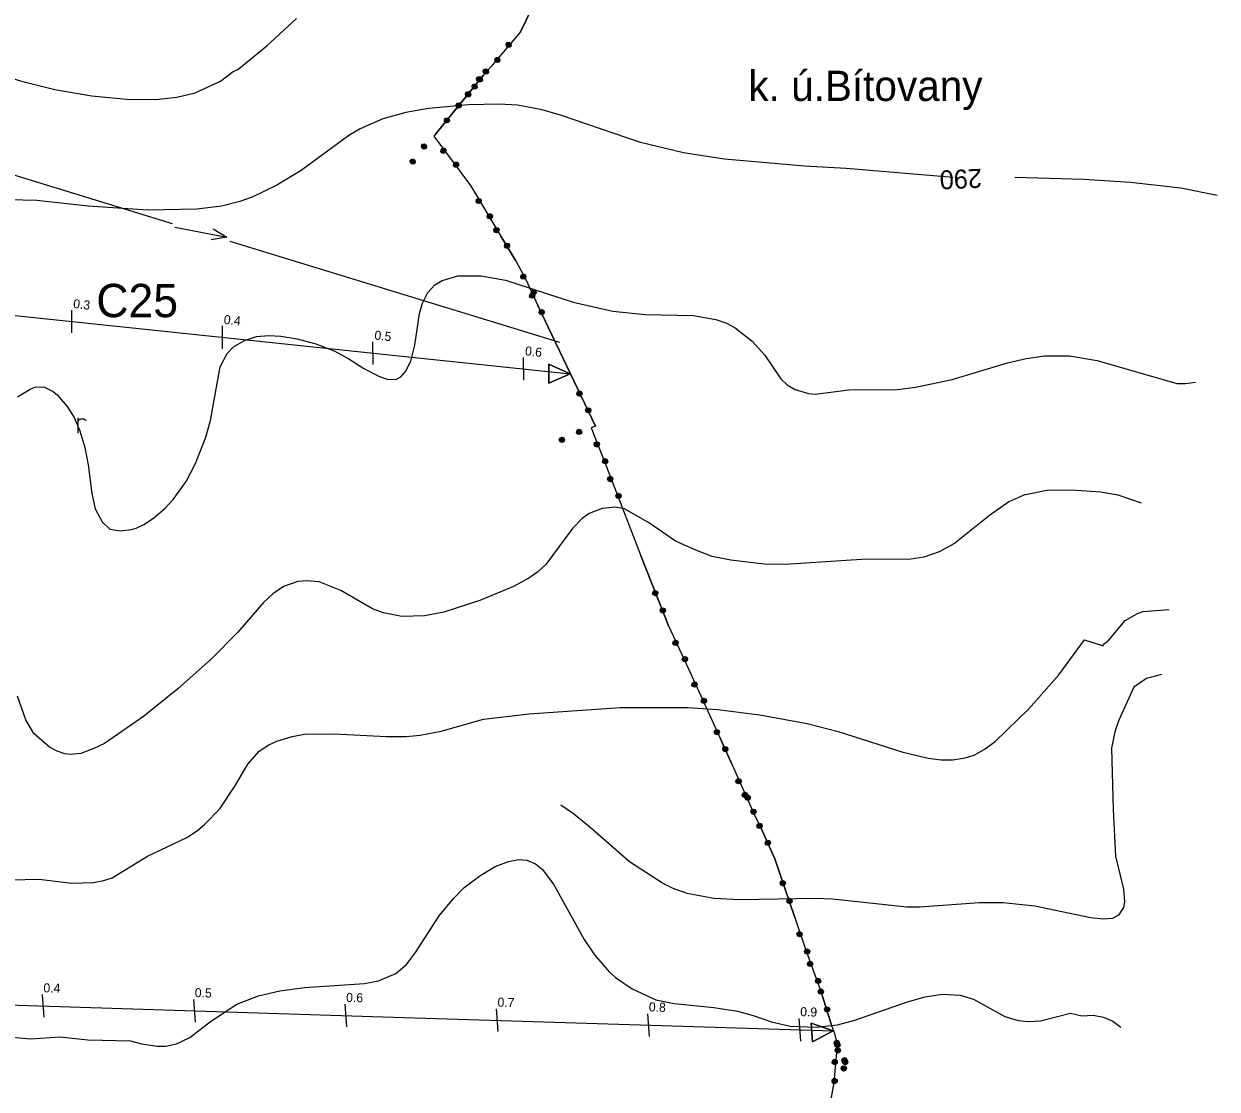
# Model space of a CAD drawing. Extents: x -645676 to -642474, y -1077513 to -1072613.
# Drawn here: x -643752 to -642964, y -1076485 to -1075781 of the extents above; entities that cross this region are included whole.
import ezdxf

# ---------------------------------------------------------------- set-up
doc = ezdxf.new("R2010")
doc.units = 0
for name, color, linetype in [('Kanalizace', 7, 'Continuous'), ('katastr_ln___zem____popis', 7, 'Continuous'), ('KULTURY_STAV', 7, 'Continuous'), ('KULTURY_ZNACKY', 7, 'Continuous'), ('OBVOD_PU', 7, 'Continuous'), ('PC_NAVRH', 7, 'Continuous'), ('PC_POPIS_NAVRH', 7, 'Continuous'), ('PC_STAN_NAVRH', 7, 'Continuous'), ('SPRAV_HR_STAV', 7, 'Continuous'), ('VODOVOD', 7, 'Continuous'), ('VRSTEVNICE', 7, 'Continuous'), ('Vrstevnice_zd_razn_n____popis', 7, 'Continuous')]:
    doc.layers.add(name, color=color, linetype=linetype)

# ---------------------------------------------------------------- blocks, each defined once
blk = doc.blocks.new('$944')
blk.add_line((0, 1.5), (0, -1.5))
blk = doc.blocks.new('$920')
for points in [[(0, 0), (-2.8, 1.25), (-2.8, -1.25), (0, 0)], [(-2.8, 1.25), (0, 0), (-2.8, -1.25), (-2.8, 1.25)]]:
    blk.add_lwpolyline(points)
blk = doc.blocks.new('$479')
for points in [[(0, 0), (0, 1.27), (0, 2)], [(0, 1.6), (0.1, 1.73), (0.23, 1.84), (0.37, 1.89), (0.6, 1.9), (0.77, 1.87), (0.87, 1.8), (0.96, 1.7), (1, 1.6)]]:
    blk.add_lwpolyline(points)
blk = doc.blocks.new('6$1520')
blk.add_line((-3.5, 0), (3.5, 0))
blk.add_lwpolyline([(1.5, 0.75), (3.5, 0), (1.5, -0.75)])
blk = doc.blocks.new('2$0620')
for points in [[(-1.07, 0.32), (-0.88, 0.13), (-0.88, -0.14), (-1.07, -0.33), (-1.34, -0.33), (-1.53, -0.14), (-1.53, 0.13), (-1.34, 0.32), (-1.07, 0.32), (-1.08, 0.28), (-1.32, 0.28), (-1.4, 0.2), (-1, 0.2), (-0.92, 0.12), (-1.48, 0.12), (-1.48, 0.04), (-0.92, 0.04), (-0.92, -0.04), (-1.48, -0.04), (-1.48, -0.12), (-0.92, -0.12), (-1, -0.2), (-1.4, -0.2), (-1.32, -0.28), (-1.08, -0.28)], [(1.43, 0.32), (1.62, 0.13), (1.62, -0.14), (1.43, -0.33), (1.16, -0.33), (0.97, -0.14), (0.97, 0.13), (1.16, 0.32), (1.43, 0.32), (1.4, 0.28), (1.16, 0.28), (1.08, 0.2), (1.48, 0.2), (1.56, 0.12), (1, 0.12), (1, 0.04), (1.56, 0.04), (1.56, -0.04), (1, -0.04), (1, -0.12), (1.56, -0.12), (1.48, -0.2), (1.08, -0.2), (1.16, -0.28), (1.4, -0.28)]]:
    blk.add_lwpolyline(points)

msp = doc.modelspace()

# ---------------------------------------------------------------- linework, layer by layer
at = {"layer": 'Kanalizace'}
msp.add_line((-643403.12, -1075990.12), (-643398.17, -1075991.64), dxfattribs=at)
at = {"layer": 'KULTURY_STAV'}
msp.add_lwpolyline([(-643405.33, -1075748.28), (-643423.89, -1075786.78), (-643438.9, -1075804.38), (-643443.3, -1075809.53), (-643448.19, -1075815.25), (-643465.68, -1075836.71), (-643479.75, -1075853.96), (-643481.14, -1075855.58), (-643456.86, -1075888.24), (-643436.94, -1075921.72), (-643426.92, -1075937.89), (-643420.31, -1075950.26), (-643412.47, -1075967.49), (-643374.33, -1076047.15), (-643377.28, -1076048.3), (-643368.18, -1076071.13), (-643344.67, -1076132.14), (-643325.81, -1076179.58), (-643313.16, -1076207), (-643291.88, -1076253.75), (-643284.04, -1076270.95), (-643269.66, -1076302.9), (-643265.23, -1076312.29), (-643255.95, -1076332.99), (-643242.67, -1076371.67), (-643236.1, -1076391.31), (-643224.77, -1076422.26), (-643218.26, -1076443.49), (-643217.8, -1076444.82), (-643216.61, -1076448.23), (-643214.76, -1076455.76), (-643217.03, -1076480.59), (-643223.78, -1076519.44)], dxfattribs=at)
at = {"layer": 'OBVOD_PU'}
msp.add_lwpolyline([(-643405.33, -1075748.28), (-643423.89, -1075786.78), (-643438.9, -1075804.38), (-643443.3, -1075809.53), (-643448.19, -1075815.25), (-643465.68, -1075836.71), (-643479.75, -1075853.96), (-643481.14, -1075855.58), (-643456.86, -1075888.24), (-643436.94, -1075921.72), (-643426.92, -1075937.89), (-643420.31, -1075950.26), (-643412.47, -1075967.49), (-643374.33, -1076047.15), (-643377.28, -1076048.3), (-643368.18, -1076071.13), (-643344.67, -1076132.14), (-643325.81, -1076179.58), (-643313.16, -1076207), (-643291.88, -1076253.75), (-643284.04, -1076270.95), (-643269.66, -1076302.9), (-643265.23, -1076312.29), (-643255.95, -1076332.99), (-643242.67, -1076371.67), (-643236.1, -1076391.31), (-643224.77, -1076422.26), (-643218.26, -1076443.49), (-643217.8, -1076444.82), (-643216.61, -1076448.23), (-643214.76, -1076455.76), (-643217.03, -1076480.59), (-643223.78, -1076519.44)], dxfattribs=at)
at = {"layer": 'PC_NAVRH'}
for points in [[(-644018.72, -1075946.6), (-643940.33, -1075954.94), (-643644.36, -1075986.03), (-643391.14, -1076012.49)], [(-644139, -1076416.84), (-643996.94, -1076421.9), (-643507.65, -1076437.43), (-643217.45, -1076446.55)]]:
    msp.add_lwpolyline(points, dxfattribs=at)
at = {"layer": 'SPRAV_HR_STAV'}
for p, q in [((-643423.89, -1075786.78), (-643405.33, -1075748.28)), ((-643423.89, -1075786.78), (-643438.9, -1075804.38)), ((-643438.9, -1075804.38), (-643443.3, -1075809.53)), ((-643443.3, -1075809.53), (-643448.19, -1075815.25)), ((-643465.68, -1075836.71), (-643448.19, -1075815.25)), ((-643479.75, -1075853.96), (-643465.68, -1075836.71)), ((-643479.75, -1075853.96), (-643481.14, -1075855.58)), ((-643481.14, -1075855.58), (-643456.86, -1075888.24)), ((-643456.86, -1075888.24), (-643436.94, -1075921.72)), ((-643426.92, -1075937.89), (-643436.94, -1075921.72)), ((-643426.92, -1075937.89), (-643420.31, -1075950.26)), ((-643420.31, -1075950.26), (-643412.47, -1075967.49)), ((-643374.33, -1076047.15), (-643412.47, -1075967.49)), ((-643374.33, -1076047.15), (-643377.28, -1076048.3)), ((-643377.28, -1076048.3), (-643368.18, -1076071.13)), ((-643368.18, -1076071.13), (-643344.67, -1076132.14)), ((-643325.81, -1076179.58), (-643344.67, -1076132.14)), ((-643325.81, -1076179.58), (-643313.16, -1076207)), ((-643313.16, -1076207), (-643291.88, -1076253.75)), ((-643284.04, -1076270.95), (-643291.88, -1076253.75)), ((-643284.04, -1076270.95), (-643269.66, -1076302.9)), ((-643265.23, -1076312.29), (-643269.66, -1076302.9)), ((-643255.95, -1076332.99), (-643265.23, -1076312.29)), ((-643242.67, -1076371.67), (-643255.95, -1076332.99)), ((-643242.67, -1076371.67), (-643236.1, -1076391.31)), ((-643236.1, -1076391.31), (-643224.77, -1076422.26)), ((-643218.26, -1076443.49), (-643224.77, -1076422.26)), ((-643218.26, -1076443.49), (-643217.8, -1076444.82)), ((-643217.8, -1076444.82), (-643216.61, -1076448.23)), ((-643216.61, -1076448.23), (-643214.76, -1076455.76)), ((-643214.76, -1076455.76), (-643217.03, -1076480.59)), ((-643217.03, -1076480.59), (-643223.78, -1076519.44))]:
    msp.add_line(p, q, dxfattribs=at)
at = {"layer": 'VODOVOD'}
for p, q in [((-644093.73, -1075778.28), (-643653.95, -1075913.18)), ((-643615.71, -1075924.91), (-643403.12, -1075990.12))]:
    msp.add_line(p, q, dxfattribs=at)
at = {"layer": 'VRSTEVNICE'}
for points in [[(-643871.22, -1075773.42), (-643848.34, -1075781.82), (-643812.42, -1075798.62), (-643779.98, -1075811.07), (-643753.34, -1075819.33), (-643731.32, -1075824.83), (-643706.99, -1075829.03), (-643684.11, -1075831.2), (-643664.7, -1075831.35), (-643650.8, -1075829.9), (-643638.64, -1075827), (-643621.84, -1075819.18), (-643613.58, -1075812.81), (-643610.54, -1075811.51), (-643591.28, -1075795.87), (-643571.73, -1075777.91)], [(-643138.18, -1075882.9), (-643208.81, -1075876.97), (-643236.32, -1075875.52), (-643289.04, -1075870.88), (-643316.27, -1075866.54), (-643344.65, -1075859.73), (-643397.36, -1075841.77), (-643409.53, -1075838.15), (-643425.75, -1075835.11), (-643437.91, -1075834.39), (-643458.19, -1075834.97), (-643484.55, -1075837.43), (-643499.61, -1075839.89), (-643514.67, -1075844.24), (-643529.73, -1075850.75), (-643537.26, -1075855.24), (-643568.69, -1075878.27), (-643584.76, -1075887.97), (-643600.98, -1075895.94), (-643609.09, -1075898.83), (-643621.26, -1075901.73), (-643637.48, -1075903.76), (-643669.92, -1075904.48), (-643709.31, -1075901.88), (-643743.2, -1075898.11), (-643762.02, -1075897.68)], [(-642963.84, -1075894.75), (-642987.81, -1075889.86), (-643021.05, -1075886.18), (-643051.82, -1075884.21), (-643097.43, -1075882.92)], [(-643755.94, -1076027.87), (-643747.25, -1076022.51), (-643743.92, -1076021.21), (-643738.27, -1076021.35), (-643732.48, -1076024.25), (-643729.58, -1076026.57), (-643723.21, -1076034.24), (-643718.58, -1076041.48), (-643714.81, -1076050.17), (-643711.63, -1076061.18), (-643709.31, -1076072.76), (-643706.85, -1076091.59), (-643704.68, -1076101.73), (-643700.04, -1076110.42), (-643694.97, -1076115.2), (-643687.88, -1076116.21), (-643680.66, -1076115.42), (-643677.74, -1076114.62), (-643672.67, -1076112.16), (-643666.15, -1076107.81), (-643658.48, -1076101.29), (-643653.12, -1076095.65), (-643644.57, -1076083.77), (-643638.49, -1076071.75), (-643631.54, -1076054.37), (-643628.5, -1076043.51), (-643622.13, -1076007.89), (-643617.64, -1075999.2), (-643613.44, -1075994.85), (-643606.2, -1075990.51), (-643598.09, -1075987.9), (-643589.98, -1075987.32), (-643582.16, -1075987.61), (-643571.3, -1075989.49), (-643558.99, -1075992.68), (-643546.53, -1075997.6), (-643537.12, -1076002.67), (-643527.27, -1076009.04), (-643516.99, -1076014.4), (-643511.19, -1076016.28), (-643505.69, -1076016.14), (-643502.79, -1076014.55), (-643499.75, -1076011.07), (-643496.28, -1076004.12), (-643493.53, -1075993.69), (-643490.63, -1075972.84), (-643488.6, -1075965.89), (-643485.13, -1075958.94), (-643480.35, -1075953.87), (-643475.57, -1075950.97), (-643465.14, -1075947.93), (-643449.79, -1075947.78), (-643433.86, -1075950.68), (-643388.97, -1075965.31), (-643362.9, -1075971.1), (-643341.46, -1075973.42), (-643309.6, -1075974.14), (-643294.83, -1075976.6), (-643287.88, -1075979.21), (-643282.09, -1075982.25), (-643270.79, -1075991.09), (-643262.54, -1076000.21), (-643251.96, -1076015.85), (-643247.76, -1076019.76), (-643242.41, -1076022.95), (-643233.72, -1076025.55), (-643229.37, -1076025.99), (-643207.07, -1076023.24), (-643175.21, -1076022.95), (-643163.04, -1076021.5), (-643138.71, -1076016.28), (-643102.22, -1076005.28), (-643090.05, -1076002.38), (-643077.89, -1076000.79), (-643061.38, -1076000.64), (-643043.13, -1076003.68), (-642990.42, -1076018.89), (-642984.62, -1076019.03), (-642978.13, -1076018.04)], [(-643013.89, -1076098.07), (-643029.23, -1076092.75), (-643040.82, -1076090.72), (-643056.75, -1076089.56), (-643075.21, -1076089.52), (-643091.5, -1076092.75), (-643101.35, -1076097.24), (-643114.09, -1076106.22), (-643137.27, -1076124.75), (-643147.4, -1076130.11), (-643157.54, -1076133.59), (-643166.09, -1076135.04), (-643198.67, -1076135.18), (-643249.07, -1076138.51), (-643262.97, -1076138.22), (-643284.98, -1076135.76), (-643297.39, -1076133.2), (-643308.16, -1076129.1), (-643321.48, -1076123.02), (-643338.6, -1076111.31), (-643355.22, -1076101.73), (-643361.16, -1076100.57), (-643369.85, -1076101.44), (-643378.54, -1076104.77), (-643383.03, -1076108.1), (-643389.4, -1076114.76), (-643407.07, -1076138.51), (-643412.43, -1076143.29), (-643418.36, -1076147.49), (-643428.5, -1076153), (-643450.8, -1076162.41), (-643474.41, -1076170.08), (-643487.3, -1076172.4), (-643502.11, -1076172.89), (-643514.38, -1076170.52), (-643521.62, -1076167.91), (-643542.48, -1076155.75), (-643556.7, -1076150.01), (-643565.07, -1076149.37), (-643570.86, -1076149.81), (-643580.42, -1076153.14), (-643587.37, -1076157.92), (-643593.45, -1076163.57), (-643610.54, -1076183.26), (-643627.78, -1076200.93), (-643650.08, -1076220.63), (-643672.81, -1076238.87), (-643698.59, -1076256.69), (-643705.54, -1076260.16), (-643714.23, -1076263.35)], [(-643110.47, -1076255.38), (-643088.17, -1076233.95), (-643068.33, -1076211.36), (-643051.39, -1076188.33), (-643039.04, -1076192.25), (-643038.79, -1076191.08), (-643035.75, -1076188.98), (-643024.59, -1076175.44), (-643016.48, -1076170.81), (-643013.01, -1076169.5), (-642995.53, -1076168.15)], [(-643000.52, -1076211.16), (-643010.51, -1076213.75), (-643018.82, -1076219.61), (-643028.79, -1076241.34), (-643031.5, -1076249.14), (-643033.57, -1076259.87), (-643032.4, -1076300.45), (-643031.02, -1076331.23), (-643025.66, -1076352.97), (-643025.03, -1076361.25), (-643025.75, -1076365.01), (-643029.08, -1076370.23), (-643032.99, -1076372.4), (-643038.79, -1076372.83), (-643047.48, -1076371.97), (-643084.26, -1076364.29), (-643105.12, -1076361.97), (-643120.76, -1076361.97), (-643160.15, -1076364.87), (-643168.84, -1076364.87), (-643217.79, -1076359.66), (-643229.37, -1076359.08), (-643278.9, -1076360.09), (-643296.28, -1076359.08), (-643313.81, -1076355.9), (-643322.93, -1076352.56), (-643330.17, -1076348.94), (-643351.89, -1076335.03), (-643377.96, -1076312.01), (-643388.82, -1076303.32), (-643397.22, -1076297.53)], [(-643714.23, -1076263.35), (-643721.19, -1076264.07), (-643724.66, -1076263.64), (-643729.87, -1076261.9), (-643734.94, -1076259.29), (-643745.27, -1076250.11), (-643750.44, -1076241.05), (-643755.94, -1076225.41)], [(-643760.29, -1076346.91), (-643741.75, -1076346.33), (-643720.32, -1076348.94), (-643705.83, -1076348.5), (-643698.88, -1076347.2), (-643693.52, -1076345.46), (-643670.21, -1076331.27), (-643644.28, -1076318.81), (-643637.19, -1076314.18), (-643632.26, -1076310.13), (-643622.42, -1076299.84), (-643611.99, -1076284.2), (-643603.88, -1076270.3), (-643596.35, -1076261.9), (-643590.12, -1076257.7), (-643584.76, -1076255.24), (-643574.63, -1076252.05), (-643566.52, -1076250.61), (-643546.82, -1076250.31), (-643512.64, -1076252.2), (-643499.32, -1076252.05), (-643490.05, -1076251.18), (-643476.15, -1076248.58), (-643448.34, -1076240.76), (-643418.22, -1076237.14), (-643357.97, -1076233.08), (-643313.08, -1076233.08), (-643293.67, -1076234.39), (-643265.87, -1076237.86), (-643234.59, -1076243.65), (-643214.02, -1076248.87), (-643172.02, -1076262.19), (-643154.64, -1076266.53), (-643145.96, -1076267.55), (-643138.42, -1076267.55), (-643130.31, -1076266.25), (-643124.38, -1076264.51), (-643116.99, -1076260.31), (-643110.47, -1076255.38)], [(-643767.24, -1076450.17), (-643747.25, -1076451.76), (-643728.14, -1076450.6), (-643709.47, -1076452.51), (-643681.32, -1076453.16), (-643674.12, -1076455.09), (-643663.84, -1076456.69), (-643658.04, -1076456.69), (-643651.09, -1076455.24), (-643642.11, -1076450.89), (-643628.64, -1076440.47), (-643611.12, -1076429.02), (-643596.93, -1076423.52), (-643582.74, -1076420.19), (-643566.52, -1076418.02), (-643526.84, -1076415.27), (-643517.57, -1076413.53), (-643506.27, -1076408.75), (-643499.03, -1076402.67), (-643493.09, -1076394.85), (-643477.45, -1076370.52), (-643468.04, -1076359.22), (-643460.94, -1076351.98), (-643450.08, -1076343.73), (-643440.52, -1076338.08), (-643431.83, -1076334.6), (-643424.88, -1076333.44), (-643419.67, -1076333.88), (-643413.87, -1076336.19), (-643409.53, -1076339.67), (-643402.14, -1076349.66), (-643381.87, -1076386.16), (-643374.92, -1076396.29), (-643365.36, -1076407.59), (-643361.16, -1076411.36), (-643350.15, -1076418.74), (-643334.51, -1076426.13), (-643322.35, -1076428.59), (-643296.28, -1076431.05), (-643280.64, -1076433.66), (-643270.21, -1076436.41)], [(-643270.21, -1076436.41), (-643258.05, -1076440.61), (-643245.88, -1076443.36), (-643228.5, -1076444.23), (-643214.6, -1076442.49), (-643203.01, -1076439.6), (-643168.26, -1076427.43), (-643156.67, -1076424.1), (-643145.38, -1076422.22), (-643133.5, -1076422.94), (-643124.81, -1076425.69), (-643103.96, -1076436.99), (-643095.27, -1076439.74), (-643088.32, -1076440.32), (-643080.5, -1076439.89), (-643060.65, -1076434.93), (-643053.27, -1076436.7), (-643045.74, -1076436.26), (-643038.79, -1076437.42), (-643032.65, -1076440.16), (-643027.53, -1076444.23)]]:
    msp.add_lwpolyline(points, dxfattribs=at)

# ---------------------------------------------------------------- block references
at = {"layer": 'KULTURY_ZNACKY', "xscale": 5, "yscale": 5}
msp.add_blockref('$479', (-643715.97, -1076051.72), dxfattribs=at)
at = {"layer": 'PC_STAN_NAVRH'}
for name, p, xscale, yscale, rotation in [('$944', (-643720.37, -1075978.05), 5, 5, 0.18048400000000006), ('$944', (-643620.91, -1075988.48), 4.999999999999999, 5, 0.21545300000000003), ('$944', (-643521.46, -1075998.87), 4.999999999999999, 5, 0.21545300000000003), ('$944', (-643422, -1076009.27), 4.999999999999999, 5, 0.21545300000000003), ('$920', (-643391.14, -1076012.49), 4.999999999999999, 5, 0.21545300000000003), ('$944', (-643739.22, -1076430.08), 5, 4.999999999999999, 4.436073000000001), ('$944', (-643639.27, -1076433.26), 5, 4.999999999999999, 4.436073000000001), ('$944', (-643539.32, -1076436.43), 5, 4.999999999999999, 4.436073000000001), ('$944', (-643439.37, -1076439.58), 5, 4.999999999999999, 4.453558), ('$944', (-643339.42, -1076442.72), 5, 4.999999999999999, 4.453558), ('$944', (-643239.47, -1076445.86), 5, 4.999999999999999, 4.453558), ('$920', (-643217.45, -1076446.55), 5, 4.999999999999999, 4.453558)]:
    msp.add_blockref(name, p, dxfattribs=dict(at, xscale=xscale, yscale=yscale, rotation=rotation))
at = {"layer": 'SPRAV_HR_STAV'}
for p, xscale, yscale, rotation in [((-643435.25, -1075800.1), 5, 4.999999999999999, -126.45265000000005), ((-643450.27, -1075817.69), 5, 5, -126.50418700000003), ((-643454.67, -1075822.83), 5, 5, -126.52192199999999), ((-643454.62, -1075823.14), 5, 5, 51.706777), ((-643468.69, -1075840.4), 5.000000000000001, 4.999999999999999, 51.684104), ((-643491.15, -1075867.24), 5.000000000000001, 4.999999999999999, -126.62716300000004), ((-643470.7, -1075869.62), 5, 5.000000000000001, -48.02059900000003), ((-643447.91, -1075903.28), 5, 5.000000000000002, -53.99900000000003), ((-643436.14, -1075923.01), 5, 5, 123.910638), ((-643418.67, -1075953.32), 5, 5, -56.678716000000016), ((-643413.06, -1075966.19), 5, 5, -60.39408700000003), ((-643381.89, -1076031.37), 5, 5, 117.601724), ((-643390.63, -1076053.51), 4.999999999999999, 4.999999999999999, -155.189344), ((-643370.8, -1076064.56), 5, 5.000000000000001, -63.17618099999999), ((-643361.89, -1076087.46), 5, 5, -63.845797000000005), ((-643332.28, -1076163.32), 5, 5, 113.629725), ((-643318.48, -1076195.47), 5, 5, -60.08950800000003), ((-643305.91, -1076222.93), 4.999999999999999, 5, -60.386025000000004), ((-643291.3, -1076255.03), 4.999999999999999, 4.999999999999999, 116.502635), ((-643276.86, -1076286.91), 5, 4.999999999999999, -60.63322899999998), ((-643272.7, -1076296.46), 4.999999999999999, 5.000000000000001, 117.268542), ((-643263.11, -1076317.02), 5, 5, 116.139376), ((-643248.35, -1076355.12), 5, 4.999999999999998, 110.85039699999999), ((-643237.12, -1076388.27), 5, 5.000000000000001, -66.46861100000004), ((-643230.08, -1076407.74), 4.999999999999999, 5, -64.83030500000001), ((-643223.39, -1076426.76), 5, 4.999999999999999, 108.91605299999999), ((-643212.54, -1076460.03), 5, 5, -65.87593900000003), ((-643212.03, -1076461.34), 5, 5.000000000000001, -65.71421299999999), ((-643212.43, -1076465.22), 4.999999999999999, 5, -71.243432), ((-643216.35, -1076473.19), 4.999999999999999, 5, -90.60234300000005)]:
    msp.add_blockref('2$0620', p, dxfattribs=dict(at, xscale=xscale, yscale=yscale, rotation=rotation))
at = {"layer": 'VODOVOD', "xscale": 5, "yscale": 4.999999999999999, "rotation": -11.067673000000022}
msp.add_blockref('6$1520', (-643634.83, -1075919.04), dxfattribs=at)

# ---------------------------------------------------------------- texts
at = {"layer": 'katastr_ln___zem____popis'}
msp.add_text('k. ú.Bítovany', height=20, dxfattribs=at).set_placement((-643273.39, -1075832.36))
at = {"layer": 'PC_POPIS_NAVRH'}
msp.add_text('C25', height=22, dxfattribs=at).set_placement((-643703.94, -1075975.17))
at = {"layer": 'PC_STAN_NAVRH'}
for s, rotation, p in [('0.3', 354.031, (-643719.43, -1075969.1)), ('0.4', 354.031, (-643619.99, -1075979.53)), ('0.5', 354.031, (-643520.53, -1075989.92)), ('0.6', 354.031, (-643421.07, -1076000.31)), ('0.4', 358.213, (-643738.94, -1076421.09)), ('0.5', 358.213, (-643638.99, -1076424.26)), ('0.6', 358.213, (-643539.04, -1076427.43)), ('0.7', 358.213, (-643439.1, -1076430.58)), ('0.8', 358.213, (-643339.15, -1076433.72)), ('0.9', 358.213, (-643239.2, -1076436.86))]:
    msp.add_text(s, height=6, rotation=rotation, dxfattribs=at).set_placement(p)
at = {"layer": 'Vrstevnice_zd_razn_n____popis'}
msp.add_text('290', height=12.5, rotation=182.555, dxfattribs=at).set_placement((-643119.43, -1075877.1))

doc.saveas('drawing.dxf')
